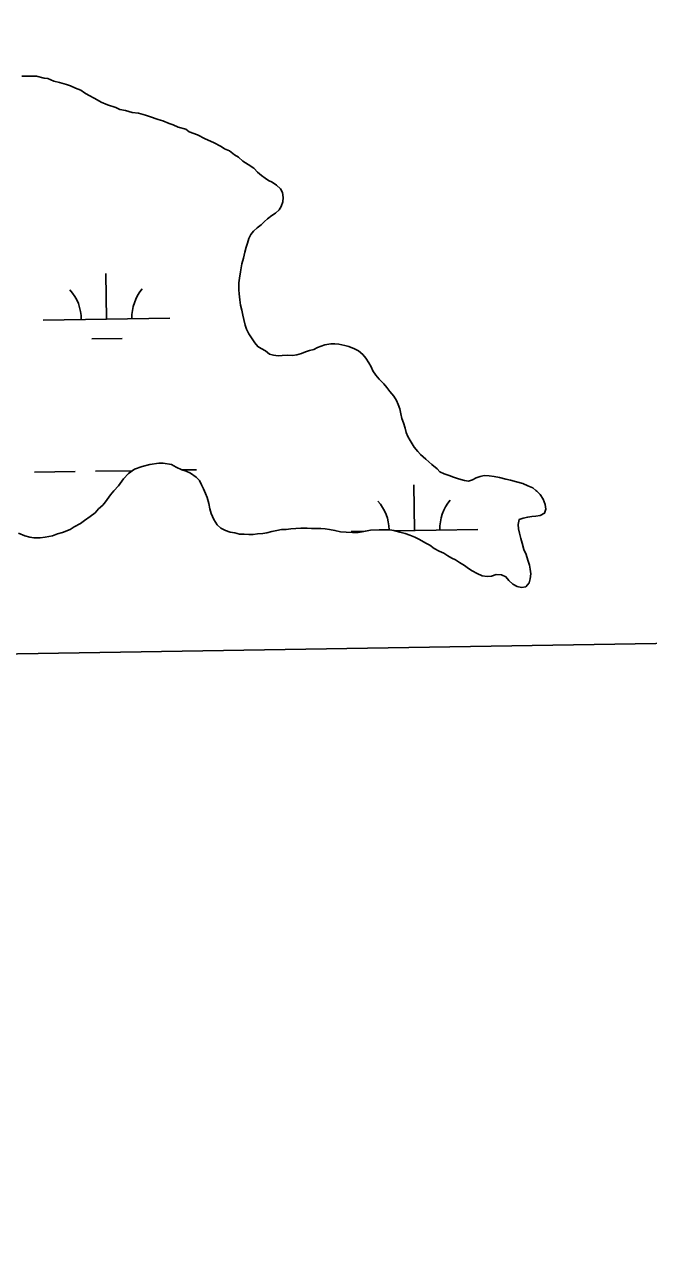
# Model space of a CAD drawing. Extents: x 3855477 to 3893699, y 299188 to 325115.
# Drawn here: x 3888510 to 3889003, y 304617 to 305583 of the extents above; entities that cross this region are included whole.
import ezdxf

# ---------------------------------------------------------------- set-up
doc = ezdxf.new("R2010")
doc.units = 0
for name, color, linetype in [('V-GRID-FRAM', 7, 'Continuous'), ('V-TOPO-SHOR', 7, 'Continuous'), ('V-WETL-SWMP', 7, 'Continuous')]:
    doc.layers.add(name, color=color, linetype=linetype)

msp = doc.modelspace()

# ---------------------------------------------------------------- linework, layer by layer
at = {"layer": 'V-GRID-FRAM'}
msp.add_lwpolyline([(3859445.33, 322796.98), (3891292.64, 323315.82), (3891596.75, 305135.92), (3859733.58, 304616.82), (3859445.33, 322796.98)], dxfattribs=at)
at = {"layer": 'V-TOPO-SHOR'}
for points in [[(3888507.99, 305541.9), (3888515.08, 305541.91), (3888519.64, 305541.91), (3888525.71, 305540.4), (3888528.75, 305539.9), (3888533.31, 305537.88), (3888537.87, 305536.87), (3888543.45, 305535.36), (3888546.49, 305534.35), (3888550.54, 305532.33), (3888554.59, 305530.81), (3888557.63, 305528.79), (3888560.67, 305526.77), (3888565.74, 305524.24), (3888570.81, 305521.21), (3888575.88, 305519.19), (3888582.46, 305517.17), (3888585.5, 305515.66), (3888590.06, 305514.65), (3888595.12, 305513.14), (3888600.19, 305512.63), (3888605.76, 305511.12), (3888608.8, 305510.11), (3888615.89, 305507.59), (3888619.44, 305506.58), (3888624.5, 305504.56), (3888627.55, 305503.55), (3888631.6, 305501.53), (3888637.68, 305500.02), (3888640.21, 305497.99), (3888646.8, 305495.47), (3888652.88, 305492.44), (3888659.46, 305489.41), (3888665.54, 305486.38), (3888668.08, 305484.35), (3888672.13, 305482.84), (3888676.19, 305479.81), (3888679.23, 305477.78), (3888682.77, 305474.75), (3888686.83, 305472.22), (3888691.39, 305469.19), (3888691.59, 305468.99)], [(3888691.59, 305468.99), (3888694.17, 305466.07), (3888697.28, 305463.41), (3888700.4, 305461.26), (3888703, 305459.39), (3888705.87, 305458.04), (3888709.25, 305455.89), (3888712.36, 305452.97), (3888713.89, 305450.06), (3888714.62, 305446.11), (3888714.31, 305442.7), (3888712.95, 305439.05), (3888711.34, 305436.18), (3888708.42, 305433.6), (3888705.51, 305431.81), (3888702.06, 305429.23), (3888699.67, 305427.16), (3888697.01, 305424.58), (3888694.09, 305421.99), (3888691.17, 305419.41), (3888689.03, 305416.81), (3888687.42, 305413.69), (3888686.31, 305410.03), (3888685.22, 305406.9), (3888684.12, 305402.98), (3888683.27, 305398.26), (3888681.89, 305393.56), (3888681.32, 305390.42), (3888680.76, 305387.28), (3888679.9, 305382.3), (3888679.59, 305378.64), (3888679.51, 305373.12), (3888679.73, 305369.97), (3888680.19, 305365.24), (3888680.92, 305361.04), (3888681.92, 305357.09), (3888682.65, 305353.14), (3888683.39, 305349.72), (3888684.38, 305345.25), (3888685.65, 305342.08), (3888687.43, 305338.38), (3888690, 305334.41), (3888692.06, 305331.23), (3888694.38, 305328.32), (3888697.24, 305326.7), (3888700.63, 305324.82), (3888703.74, 305322.41), (3888706.88, 305321.59), (3888710.54, 305321.01), (3888713.7, 305321.23), (3888717.64, 305321.44), (3888721.83, 305321.38), (3888725.25, 305321.86), (3888728.94, 305322.86), (3888732.1, 305324.12), (3888735.27, 305325.13), (3888738.69, 305326.13), (3888741.6, 305327.67), (3888744.5, 305328.68), (3888747.4, 305329.69), (3888752.13, 305330.41), (3888755.28, 305330.37), (3888758.43, 305330.32), (3888763.14, 305329.21), (3888766.27, 305328.38), (3888770.97, 305326.48), (3888774.1, 305324.86), (3888777.47, 305321.93), (3888779.79, 305319.27), (3888782.1, 305315.57), (3888783.9, 305312.39), (3888785.43, 305309.23), (3888787.74, 305305.78), (3888790.32, 305302.6), (3888793.94, 305298.88), (3888796.26, 305295.96), (3888798.85, 305292.77), (3888801.94, 305289.06), (3888803.99, 305285.62), (3888805.26, 305282.45), (3888806.53, 305279.02), (3888807.52, 305275.07), (3888808.26, 305271.39), (3888809.52, 305267.96), (3888810.78, 305263.75), (3888811.79, 305260.58), (3888813.05, 305257.42), (3888814.85, 305254.24), (3888817.92, 305248.96), (3888820.76, 305245.5), (3888823.09, 305243.11), (3888827.24, 305239.38), (3888831.9, 305235.12), (3888836.05, 305231.65), (3888838.38, 305229.52), (3888841.77, 305227.9), (3888845.69, 305226.53), (3888849.08, 305225.18), (3888853, 305223.81), (3888857.7, 305222.43), (3888860.85, 305222.13)], [(3888629.88, 305233.13), (3888626.33, 305235.16), (3888619.75, 305236.16), (3888616.2, 305236.16), (3888609.11, 305235.14), (3888603.04, 305233.61), (3888596.96, 305231.58), (3888592.41, 305228.03), (3888588.36, 305223.97), (3888584.32, 305218.4), (3888580.78, 305214.34), (3888578.25, 305211.3), (3888574.21, 305205.73), (3888572.18, 305203.19), (3888568.64, 305200.15), (3888566.11, 305197.11), (3888562.06, 305194.07), (3888557.51, 305191.02), (3888554.48, 305188.49), (3888549.41, 305185.95), (3888546.38, 305183.92), (3888540.31, 305181.38), (3888536.25, 305180.36), (3888532.21, 305178.84), (3888526.64, 305177.82), (3888522.59, 305177.31), (3888517.52, 305177.3), (3888514.48, 305177.81), (3888510.43, 305178.81), (3888505.36, 305180.84)], [(3888672.69, 305181.68), (3888669.03, 305183.04), (3888665.39, 305184.93), (3888662.27, 305187.59), (3888659.71, 305191.83), (3888657.67, 305196.58), (3888656.67, 305200.27), (3888655.68, 305204.48), (3888654.44, 305209.22), (3888653.17, 305212.38), (3888651.65, 305216.08), (3888650.11, 305219.25), (3888648.32, 305222.68), (3888645.73, 305225.08), (3888641.32, 305228.29), (3888637.93, 305229.91), (3888634.53, 305231), (3888629.88, 305233.13)], [(3888860.85, 305222.13), (3888864.01, 305223.13), (3888866.92, 305224.67), (3888870.08, 305225.67), (3888873.24, 305226.42), (3888877.17, 305226.36), (3888881.1, 305225.78), (3888885.29, 305224.94), (3888890.25, 305223.56), (3888894.18, 305222.72), (3888898.89, 305221.6), (3888903.85, 305220.23), (3888907.76, 305218.34), (3888911.68, 305216.71), (3888914.11, 305214.62)], [(3888902.73, 305138.11), (3888899.33, 305138.95), (3888895.94, 305140.57), (3888892.83, 305143.5), (3888890.51, 305146.42), (3888886.86, 305148.04), (3888882.66, 305148.36), (3888878.97, 305147.1), (3888875.55, 305146.62), (3888871.63, 305147.2), (3888867.72, 305149.09), (3888863.81, 305151.24), (3888860.95, 305153.12), (3888857.83, 305155.52), (3888853.67, 305157.68), (3888850.55, 305159.82), (3888847.68, 305161.17), (3888844.56, 305163.05), (3888841.44, 305165.19), (3888837.79, 305166.82), (3888833.88, 305168.97), (3888830.24, 305171.38), (3888827.11, 305173), (3888822.17, 305175.95), (3888818.52, 305177.84), (3888814.61, 305179.47), (3888810.95, 305180.57), (3888806.77, 305181.67), (3888801.8, 305183.05), (3888798.66, 305183.62), (3888795.25, 305183.67), (3888790.26, 305183.48), (3888783.44, 305183.31), (3888776.86, 305182.09), (3888773.71, 305181.6), (3888769.24, 305181.4), (3888764.26, 305181.73), (3888759.8, 305182.06), (3888755.36, 305183.17), (3888751.17, 305183.75), (3888747.77, 305184.32), (3888744.36, 305184.63), (3888740.95, 305184.68), (3888737.01, 305184.73), (3888733.34, 305184.78), (3888728.36, 305184.85), (3888724.42, 305184.64), (3888720.48, 305184.43), (3888716.8, 305183.96), (3888713.12, 305183.75), (3888709.44, 305183.01), (3888705.5, 305182.28), (3888701.54, 305181.28), (3888698.39, 305180.8), (3888694.18, 305180.34), (3888690.77, 305179.86), (3888687.36, 305179.9), (3888683.69, 305180.21), (3888680.02, 305180.27), (3888676.35, 305181.1), (3888672.69, 305181.68)]]:
    msp.add_lwpolyline(points, dxfattribs=at)
at = {"layer": 'V-WETL-SWMP'}
for p, q in [((3888575.04, 305350.03), (3888574.46, 305386.03)), ((3888525.05, 305349.22), (3888625.04, 305350.85)), ((3888563.3, 305334.41), (3888587.29, 305334.8)), ((3888518.16, 305229.02), (3888550.16, 305229.54)), ((3888566.16, 305229.8), (3888595.29, 305230.27)), ((3888634.8, 305230.92), (3888646.15, 305231.1)), ((3888818.27, 305183.16), (3888817.68, 305219.15)), ((3888768.27, 305182.34), (3888779.21, 305182.52)), ((3888802.36, 305182.9), (3888868.26, 305183.97))]:
    msp.add_line(p, q, dxfattribs=at)
for points in [[(3888507.99, 305541.9), (3888515.08, 305541.91), (3888519.64, 305541.91), (3888525.72, 305540.4), (3888528.75, 305539.9), (3888533.31, 305537.88), (3888537.87, 305536.87), (3888543.45, 305535.36), (3888546.49, 305534.35), (3888550.54, 305532.33), (3888554.59, 305530.81), (3888557.63, 305528.79), (3888560.67, 305526.77), (3888565.74, 305524.24), (3888570.81, 305521.21), (3888575.87, 305519.19), (3888582.46, 305517.17), (3888585.5, 305515.66), (3888590.06, 305514.65), (3888595.12, 305513.14), (3888600.19, 305512.63), (3888605.76, 305511.12), (3888608.8, 305510.11), (3888615.89, 305507.59), (3888619.44, 305506.58), (3888624.5, 305504.56), (3888627.54, 305503.55), (3888631.6, 305501.53), (3888637.68, 305500.02), (3888640.21, 305497.99), (3888646.8, 305495.47), (3888652.88, 305492.44), (3888659.46, 305489.41), (3888665.54, 305486.38), (3888668.08, 305484.35), (3888672.13, 305482.84), (3888676.19, 305479.8), (3888679.23, 305477.78), (3888682.77, 305474.75), (3888686.83, 305472.22), (3888691.39, 305469.19), (3888691.59, 305468.99), (3888694.17, 305466.07), (3888697.28, 305463.41), (3888700.4, 305461.26), (3888703, 305459.39), (3888705.87, 305458.04), (3888709.25, 305455.89), (3888712.36, 305452.97), (3888713.89, 305450.06), (3888714.62, 305446.11), (3888714.31, 305442.71), (3888712.95, 305439.05), (3888711.34, 305436.19), (3888708.42, 305433.6), (3888705.51, 305431.81), (3888702.06, 305429.23), (3888699.67, 305427.16), (3888697.01, 305424.58), (3888694.09, 305421.99), (3888691.17, 305419.41), (3888689.03, 305416.81), (3888687.42, 305413.69), (3888686.32, 305410.03), (3888685.22, 305406.9), (3888684.12, 305402.97), (3888683.27, 305398.26), (3888681.89, 305393.56), (3888681.32, 305390.42), (3888680.76, 305387.28), (3888679.9, 305382.3), (3888679.59, 305378.64), (3888679.51, 305373.13), (3888679.73, 305369.97), (3888680.19, 305365.24), (3888680.92, 305361.04), (3888681.92, 305357.09), (3888682.65, 305353.14), (3888683.39, 305349.72), (3888684.38, 305345.25), (3888685.65, 305342.08), (3888687.43, 305338.38), (3888690, 305334.41), (3888692.06, 305331.23), (3888694.38, 305328.32), (3888697.24, 305326.7), (3888700.63, 305324.82), (3888703.74, 305322.41), (3888706.88, 305321.59), (3888710.55, 305321.01), (3888713.7, 305321.23), (3888717.64, 305321.44), (3888721.83, 305321.38), (3888725.25, 305321.86), (3888728.94, 305322.86)], [(3888728.94, 305322.86), (3888732.1, 305324.12), (3888735.27, 305325.13), (3888738.69, 305326.13), (3888741.6, 305327.67), (3888744.5, 305328.68), (3888747.4, 305329.69), (3888752.13, 305330.41), (3888755.28, 305330.37), (3888758.43, 305330.32), (3888763.14, 305329.21), (3888766.27, 305328.38), (3888770.97, 305326.48), (3888774.1, 305324.86), (3888777.47, 305321.93), (3888779.79, 305319.27), (3888782.1, 305315.57), (3888783.9, 305312.39), (3888785.43, 305309.23), (3888787.74, 305305.78), (3888790.32, 305302.6), (3888793.94, 305298.88), (3888796.27, 305295.96), (3888798.85, 305292.77), (3888801.94, 305289.06), (3888803.99, 305285.62), (3888805.26, 305282.45), (3888806.53, 305279.02), (3888807.52, 305275.07), (3888808.26, 305271.39), (3888809.52, 305267.96), (3888810.78, 305263.75), (3888811.79, 305260.58), (3888813.05, 305257.42), (3888814.85, 305254.24), (3888817.92, 305248.96), (3888820.76, 305245.51), (3888823.09, 305243.11), (3888827.24, 305239.38), (3888831.9, 305235.12), (3888836.05, 305231.65), (3888838.38, 305229.52), (3888841.77, 305227.9), (3888845.69, 305226.53), (3888849.08, 305225.17), (3888853, 305223.81), (3888857.7, 305222.43), (3888860.85, 305222.13), (3888864.01, 305223.13), (3888866.92, 305224.67), (3888870.08, 305225.67), (3888873.24, 305226.42), (3888877.17, 305226.36), (3888881.1, 305225.79), (3888885.29, 305224.94), (3888890.25, 305223.56), (3888894.18, 305222.72), (3888898.89, 305221.6), (3888903.85, 305220.23), (3888907.76, 305218.34), (3888911.68, 305216.71), (3888914.11, 305214.62), (3888914.79, 305214.04), (3888917.38, 305211.38), (3888919.95, 305207.93), (3888921.47, 305203.72), (3888921.94, 305200.04), (3888920.85, 305196.64), (3888917.41, 305194.85), (3888913.99, 305194.37), (3888910.84, 305194.15), (3888907.69, 305193.67), (3888904, 305192.93), (3888900.84, 305191.67), (3888900, 305187.74), (3888900.47, 305184.33), (3888901.21, 305180.9), (3888902.21, 305176.69), (3888903.21, 305173.01), (3888904.71, 305168), (3888906.49, 305164.04), (3888907.74, 305159.56), (3888909, 305155.61), (3888909.48, 305152.45), (3888910.22, 305148.77), (3888909.64, 305144.84), (3888908.81, 305141.7), (3888906.14, 305138.59), (3888902.73, 305138.11)], [(3888902.73, 305138.11), (3888899.33, 305138.95), (3888895.94, 305140.57), (3888892.83, 305143.5), (3888890.51, 305146.42), (3888886.86, 305148.04), (3888882.66, 305148.36), (3888878.97, 305147.1), (3888875.56, 305146.62), (3888871.63, 305147.2), (3888867.72, 305149.09), (3888863.81, 305151.24), (3888860.95, 305153.12), (3888857.83, 305155.52), (3888853.67, 305157.68), (3888850.55, 305159.82), (3888847.68, 305161.17), (3888844.56, 305163.05), (3888841.44, 305165.19), (3888837.79, 305166.82), (3888833.88, 305168.97), (3888830.24, 305171.38), (3888827.11, 305173), (3888822.17, 305175.95), (3888818.52, 305177.84), (3888814.61, 305179.47), (3888810.95, 305180.57), (3888806.77, 305181.67), (3888801.8, 305183.05), (3888798.66, 305183.62), (3888795.25, 305183.67), (3888790.26, 305183.48), (3888783.44, 305183.31), (3888776.86, 305182.09), (3888773.71, 305181.6), (3888769.24, 305181.4), (3888764.26, 305181.73), (3888759.8, 305182.06), (3888755.36, 305183.17), (3888751.17, 305183.75), (3888747.77, 305184.32), (3888744.36, 305184.63), (3888740.95, 305184.68), (3888737.01, 305184.73), (3888733.34, 305184.78), (3888728.36, 305184.85), (3888724.42, 305184.64), (3888720.48, 305184.43), (3888716.8, 305183.96), (3888713.12, 305183.75), (3888709.44, 305183.01), (3888705.49, 305182.28), (3888701.54, 305181.28), (3888698.39, 305180.8), (3888694.18, 305180.33), (3888690.77, 305179.86), (3888687.36, 305179.9), (3888683.69, 305180.22), (3888680.02, 305180.27), (3888676.35, 305181.1), (3888672.69, 305181.68), (3888669.03, 305183.04), (3888665.39, 305184.93), (3888662.27, 305187.59), (3888659.71, 305191.83), (3888657.67, 305196.58), (3888656.68, 305200.27), (3888655.68, 305204.48), (3888654.44, 305209.22), (3888653.17, 305212.38), (3888651.64, 305216.08), (3888650.11, 305219.25), (3888648.32, 305222.68), (3888645.73, 305225.08), (3888641.32, 305228.29), (3888637.93, 305229.91), (3888634.53, 305231.01), (3888629.88, 305233.14), (3888626.33, 305235.16), (3888619.75, 305236.16), (3888616.2, 305236.16), (3888609.11, 305235.14), (3888603.04, 305233.61), (3888596.96, 305231.58), (3888592.41, 305228.03), (3888588.36, 305223.97), (3888584.32, 305218.4), (3888580.78, 305214.34), (3888578.25, 305211.3), (3888574.21, 305205.73), (3888572.18, 305203.19), (3888568.64, 305200.15), (3888566.11, 305197.11), (3888562.06, 305194.07), (3888557.51, 305191.02), (3888554.48, 305188.49), (3888549.42, 305185.95), (3888546.38, 305183.92), (3888540.31, 305181.38), (3888536.25, 305180.36), (3888532.21, 305178.84)], [(3888532.21, 305178.84), (3888526.64, 305177.82), (3888522.58, 305177.31), (3888517.52, 305177.3), (3888514.48, 305177.81), (3888510.43, 305178.81), (3888505.36, 305180.83)]]:
    msp.add_lwpolyline(points, dxfattribs=at)
for centre, start, end in [((3888519.8, 305349.61), 0.16154, 41.7052), ((3888630.27, 305351.41), 140.16154, 181.7052), ((3888763.02, 305182.73), 1.45699, 41.7052), ((3888873.49, 305184.53), 140.16154, 181.7052)]:
    msp.add_arc(centre, 35.25, start, end, dxfattribs=at)

doc.saveas('drawing.dxf')
